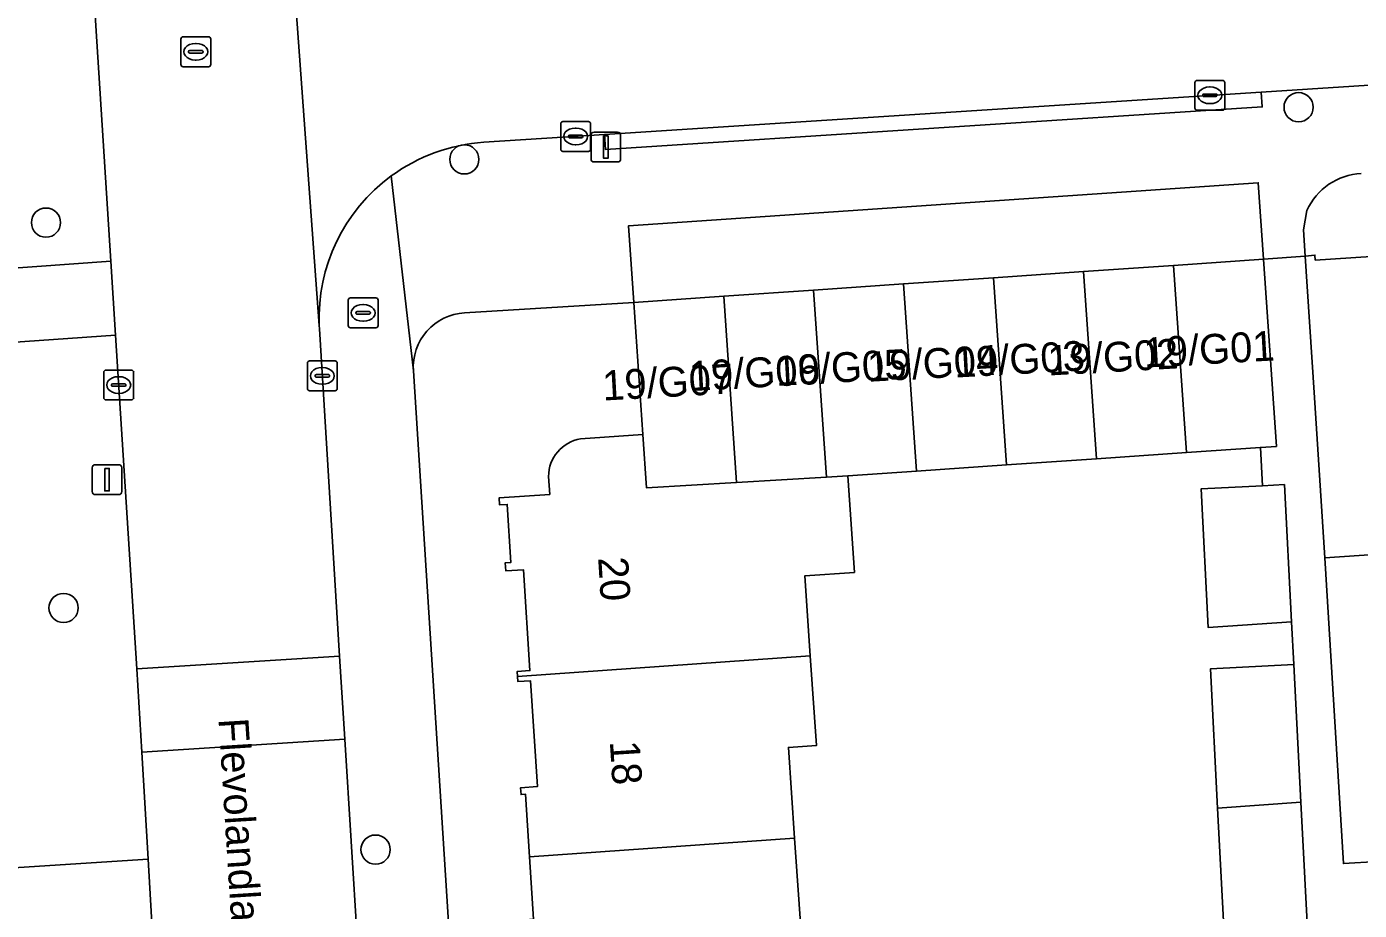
# Model space of a CAD drawing. Extents: x 159680 to 160786, y 387323 to 388340.
# Drawn here: x 160217.9 to 160262.54, y 387920.82 to 387950.42 of the extents above; entities that cross this region are included whole.
import ezdxf

# ---------------------------------------------------------------- set-up
doc = ezdxf.new("R2010")
doc.units = 0
for name, color, linetype in [('IMGEO_Boom', 7, 'Continuous'), ('IMGEO_Brandkraan', 7, 'Continuous'), ('IMGEO_Erf', 7, 'Continuous'), ('IMGEO_Groenvoorziening', 7, 'Continuous'), ('IMGEO_Kolk', 7, 'Continuous'), ('IMGEO_Lichtmast', 7, 'Continuous'), ('IMGEO_Openbare_ruimte_label', 7, 'Continuous'), ('IMGEO_Pand', 7, 'Continuous'), ('IMGEO_Pand_nummerreeks', 7, 'Continuous'), ('IMGEO_Parkeervlak_open', 7, 'Continuous'), ('IMGEO_Rijbaan_lokaal_open', 7, 'Continuous'), ('IMGEO_Rioolput', 7, 'Continuous'), ('IMGEO_Voetpad_open', 7, 'Continuous')]:
    doc.layers.add(name, color=color, linetype=linetype)

msp = doc.modelspace()

# ---------------------------------------------------------------- linework, layer by layer
at = {"layer": 'IMGEO_Boom'}
for centre in [(160260.501, 387947.718), (160232.56, 387945.971), (160218.549, 387943.853), (160219.138, 387930.946), (160229.587, 387922.852)]:
    msp.add_circle(centre, 0.489, dxfattribs=at)
at = {"layer": 'IMGEO_Brandkraan'}
for p, q in [((160228.746, 387941.329), (160229.598, 387941.329)), ((160228.671, 387940.403), (160228.671, 387941.255)), ((160228.973, 387940.872), (160229.371, 387940.872)), ((160229.159, 387941.109), (160229.184, 387941.109)), ((160229.672, 387941.255), (160229.672, 387940.403)), ((160228.93, 387940.823), (160228.93, 387940.835)), ((160229.368, 387940.786), (160228.97, 387940.786)), ((160229.182, 387940.549), (160229.157, 387940.549)), ((160229.414, 387940.835), (160229.414, 387940.823)), ((160229.598, 387940.329), (160228.746, 387940.329))]:
    msp.add_line(p, q, dxfattribs=at)
for points in [[(160228.746, 387941.329), (160229.598, 387941.329)], [(160228.671, 387940.403), (160228.671, 387941.255)], [(160229.672, 387941.255), (160229.672, 387940.403)], [(160229.598, 387940.329), (160228.746, 387940.329)]]:
    msp.add_lwpolyline(points, dxfattribs=at)
for centre, radius, start, end in [((160228.748, 387941.253), 0.0765, 91.552, 178.448), ((160228.748, 387941.253), 0.0765, 91.552, 178.448), ((160229.596, 387941.253), 0.0765, 1.552, 88.448), ((160229.596, 387941.253), 0.0765, 1.552, 88.448), ((160228.97, 387940.832), 0.0403, 85.8775, 175.7526), ((160229.375, 387940.834), 0.0386, 1.7309, 96.639), ((160228.748, 387940.405), 0.0765, 181.552, 268.448), ((160228.748, 387940.405), 0.0765, 181.552, 268.448), ((160228.967, 387940.822), 0.0366, 178.938, 274.7102), ((160229.371, 387940.829), 0.043, 264.8664, 352.4533), ((160229.596, 387940.405), 0.0765, 271.552, 358.448), ((160229.596, 387940.405), 0.0765, 271.552, 358.448)]:
    msp.add_arc(centre, radius, start, end, dxfattribs=at)
for centre, major_axis, ratio, start_param, end_param in [((160229.158, 387940.829), (-0.387, 0.002), 0.722429, 4.712389, 7.853982), ((160229.183, 387940.829), (-0.39, 0.002), 0.717154, 1.570796, 4.712389)]:
    msp.add_ellipse(centre, major_axis=major_axis, ratio=ratio, start_param=start_param, end_param=end_param, dxfattribs=at)
at = {"layer": 'IMGEO_Erf'}
for points in [[(160260.78, 387944.257), (160260.661, 387943.613), (160260.721, 387942.727), (160261.048, 387942.765), (160261.057, 387942.597), (160264.296, 387942.807)], [(160236.455, 387936.612), (160238.536, 387936.754), (160238.232, 387941.178), (160232.568, 387940.832)], [(160230.854, 387938.891), (160233.322, 387900)], [(160258.049, 387919.191), (160257.788, 387924.24), (160257.547, 387928.906), (160260.339, 387929.05), (160260.265, 387930.487), (160257.476, 387930.29), (160257.236, 387934.936), (160259.289, 387935.042), (160259.223, 387936.322), (160256.744, 387936.152), (160253.731, 387935.945), (160250.717, 387935.739), (160247.703, 387935.532), (160245.405, 387935.374), (160245.627, 387932.136), (160243.962, 387932.021), (160244.146, 387929.346), (160244.352, 387926.338), (160243.414, 387926.274), (160243.622, 387923.239), (160243.85, 387919.918)], [(160235.34, 387920.264), (160234.764, 387920.227), (160234.746, 387920.512), (160234.878, 387920.521), (160234.746, 387922.612), (160234.613, 387924.707), (160234.458, 387924.697), (160234.444, 387924.926), (160235.006, 387924.962), (160234.781, 387928.505), (160234.353, 387928.478), (160234.342, 387928.652), (160234.331, 387928.823), (160234.755, 387928.85), (160234.54, 387932.229), (160233.947, 387932.191), (160233.93, 387932.462), (160234.119, 387932.474), (160233.996, 387934.417), (160233.738, 387934.4), (160233.723, 387934.634), (160235.42, 387934.751), (160235.379, 387935.35)], [(160264.17, 387932.811), (160261.374, 387932.63), (160262.004, 387922.386), (160263.152, 387922.452)]]:
    msp.add_lwpolyline(points, dxfattribs=at)
for centre, radius, start, end in [((160262.691, 387943.408), 2.091, 92.5805, 156.0421), ((160232.675, 387939.01), 1.825, 93.3645, 183.7433), ((160236.663, 387935.345), 1.284, 99.3311, 179.7661)]:
    msp.add_arc(centre, radius, start, end, dxfattribs=at)
at = {"layer": 'IMGEO_Groenvoorziening'}
for points in [[(160212.662, 387941.993), (160216.836, 387942.285), (160220.722, 387942.558), (160218.682, 387974.632)], [(160221.302, 387933.442), (160220.879, 387940.086), (160198.981, 387938.557)], [(160221.967, 387922.53), (160198.415, 387921.014), (160192.67, 387937.221), (160171.184, 387928.476)], [(160192.67, 387937.221), (160198.415, 387921.014), (160221.967, 387922.53), (160221.76, 387926.12), (160221.586, 387928.904), (160221.302, 387933.442)], [(160188.928, 387879.923), (160212.441, 387881.446), (160224.487, 387882.226), (160223.514, 387896.832), (160223.178, 387901.569), (160221.967, 387922.53)]]:
    msp.add_lwpolyline(points, dxfattribs=at)
at = {"layer": 'IMGEO_Kolk'}
for p, q in [((160257.029, 387947.691), (160257.029, 387948.543)), ((160257.104, 387948.617), (160257.956, 387948.617)), ((160258.03, 387948.543), (160258.03, 387947.691)), ((160257.288, 387948.111), (160257.288, 387948.123)), ((160257.726, 387948.074), (160257.328, 387948.074)), ((160257.331, 387948.16), (160257.729, 387948.16)), ((160257.517, 387948.397), (160257.542, 387948.397)), ((160257.772, 387948.123), (160257.772, 387948.111)), ((160257.956, 387947.617), (160257.104, 387947.617)), ((160257.54, 387947.837), (160257.515, 387947.837)), ((160235.788, 387946.313), (160235.788, 387947.165)), ((160235.863, 387947.239), (160236.715, 387947.239)), ((160236.789, 387947.165), (160236.789, 387946.313)), ((160236.047, 387946.733), (160236.047, 387946.745)), ((160236.485, 387946.696), (160236.087, 387946.696)), ((160236.09, 387946.782), (160236.488, 387946.782)), ((160236.276, 387947.019), (160236.301, 387947.019)), ((160236.531, 387946.745), (160236.531, 387946.733)), ((160236.715, 387946.239), (160235.863, 387946.239)), ((160236.299, 387946.459), (160236.274, 387946.459)), ((160227.304, 387938.293), (160227.304, 387939.145)), ((160227.379, 387939.219), (160228.231, 387939.219)), ((160228.305, 387939.145), (160228.305, 387938.293)), ((160220.484, 387937.987), (160220.484, 387938.839)), ((160220.559, 387938.913), (160221.411, 387938.913)), ((160220.972, 387938.693), (160220.997, 387938.693)), ((160221.485, 387938.839), (160221.485, 387937.987)), ((160227.563, 387938.713), (160227.563, 387938.725)), ((160228.001, 387938.676), (160227.603, 387938.676)), ((160227.606, 387938.762), (160228.004, 387938.762)), ((160227.792, 387938.999), (160227.817, 387938.999)), ((160228.047, 387938.725), (160228.047, 387938.713)), ((160220.743, 387938.407), (160220.743, 387938.419)), ((160221.181, 387938.37), (160220.783, 387938.37)), ((160220.786, 387938.456), (160221.184, 387938.456)), ((160221.227, 387938.419), (160221.227, 387938.407)), ((160228.231, 387938.219), (160227.379, 387938.219)), ((160227.815, 387938.439), (160227.79, 387938.439)), ((160221.411, 387937.913), (160220.559, 387937.913)), ((160220.995, 387938.133), (160220.97, 387938.133))]:
    msp.add_line(p, q, dxfattribs=at)
for points in [[(160257.029, 387947.691), (160257.029, 387948.543)], [(160257.104, 387948.617), (160257.956, 387948.617)], [(160258.03, 387948.543), (160258.03, 387947.691)], [(160257.956, 387947.617), (160257.104, 387947.617)], [(160235.788, 387946.313), (160235.788, 387947.165)], [(160235.863, 387947.239), (160236.715, 387947.239)], [(160236.789, 387947.165), (160236.789, 387946.313)], [(160236.715, 387946.239), (160235.863, 387946.239)], [(160227.304, 387938.293), (160227.304, 387939.145)], [(160227.379, 387939.219), (160228.231, 387939.219)], [(160228.305, 387939.145), (160228.305, 387938.293)], [(160220.484, 387937.987), (160220.484, 387938.839)], [(160220.559, 387938.913), (160221.411, 387938.913)], [(160221.485, 387938.839), (160221.485, 387937.987)], [(160228.231, 387938.219), (160227.379, 387938.219)], [(160221.411, 387937.913), (160220.559, 387937.913)]]:
    msp.add_lwpolyline(points, dxfattribs=at)
for centre, radius, start, end in [((160257.106, 387948.541), 0.0765, 91.552, 178.448), ((160257.106, 387948.541), 0.0765, 91.552, 178.448), ((160257.954, 387948.541), 0.0765, 1.552, 88.448), ((160257.954, 387948.541), 0.0765, 1.552, 88.448), ((160257.328, 387948.12), 0.0403, 85.8775, 175.7526), ((160257.325, 387948.11), 0.0366, 178.938, 274.7102), ((160257.729, 387948.117), 0.043, 264.8664, 352.4533), ((160257.733, 387948.122), 0.0386, 1.7309, 96.639), ((160257.106, 387947.693), 0.0765, 181.552, 268.448), ((160257.106, 387947.693), 0.0765, 181.552, 268.448), ((160257.954, 387947.693), 0.0765, 271.552, 358.448), ((160257.954, 387947.693), 0.0765, 271.552, 358.448), ((160235.865, 387947.163), 0.0765, 91.552, 178.448), ((160235.865, 387947.163), 0.0765, 91.552, 178.448), ((160236.713, 387947.163), 0.0765, 1.552, 88.448), ((160236.713, 387947.163), 0.0765, 1.552, 88.448), ((160236.087, 387946.742), 0.0403, 85.8775, 175.7526), ((160236.084, 387946.732), 0.0366, 178.938, 274.7102), ((160236.488, 387946.739), 0.043, 264.8664, 352.4533), ((160236.492, 387946.744), 0.0386, 1.7309, 96.639), ((160235.865, 387946.315), 0.0765, 181.552, 268.448), ((160235.865, 387946.315), 0.0765, 181.552, 268.448), ((160236.713, 387946.315), 0.0765, 271.552, 358.448), ((160236.713, 387946.315), 0.0765, 271.552, 358.448), ((160227.381, 387939.143), 0.0765, 91.552, 178.448), ((160227.381, 387939.143), 0.0765, 91.552, 178.448), ((160228.229, 387939.143), 0.0765, 1.552, 88.448), ((160228.229, 387939.143), 0.0765, 1.552, 88.448), ((160220.561, 387938.837), 0.0765, 91.552, 178.448), ((160220.561, 387938.837), 0.0765, 91.552, 178.448), ((160221.409, 387938.837), 0.0765, 1.552, 88.448), ((160221.409, 387938.837), 0.0765, 1.552, 88.448), ((160227.603, 387938.722), 0.0403, 85.8775, 175.7526), ((160227.6, 387938.712), 0.0366, 178.938, 274.7102), ((160228.004, 387938.719), 0.043, 264.8664, 352.4533), ((160228.008, 387938.724), 0.0386, 1.7309, 96.639), ((160220.783, 387938.416), 0.0403, 85.8775, 175.7526), ((160220.78, 387938.406), 0.0366, 178.938, 274.7102), ((160221.184, 387938.413), 0.043, 264.8664, 352.4533), ((160221.188, 387938.418), 0.0386, 1.7309, 96.639), ((160227.381, 387938.295), 0.0765, 181.552, 268.448), ((160227.381, 387938.295), 0.0765, 181.552, 268.448), ((160228.229, 387938.295), 0.0765, 271.552, 358.448), ((160228.229, 387938.295), 0.0765, 271.552, 358.448), ((160220.561, 387937.989), 0.0765, 181.552, 268.448), ((160220.561, 387937.989), 0.0765, 181.552, 268.448), ((160221.409, 387937.989), 0.0765, 271.552, 358.448), ((160221.409, 387937.989), 0.0765, 271.552, 358.448)]:
    msp.add_arc(centre, radius, start, end, dxfattribs=at)
for centre, major_axis, ratio, start_param, end_param in [((160257.516, 387948.117), (-0.387, 0.002), 0.722429, 4.712389, 7.853982), ((160257.541, 387948.117), (-0.39, 0.002), 0.717154, 1.570796, 4.712389), ((160236.275, 387946.739), (-0.387, 0.002), 0.722429, 4.712389, 7.853982), ((160236.3, 387946.739), (-0.39, 0.002), 0.717154, 1.570796, 4.712389), ((160220.971, 387938.413), (-0.387, 0.002), 0.722429, 4.712389, 7.853982), ((160220.996, 387938.413), (-0.39, 0.002), 0.717154, 1.570796, 4.712389), ((160227.791, 387938.719), (-0.387, 0.002), 0.722429, 4.712389, 7.853982), ((160227.816, 387938.719), (-0.39, 0.002), 0.717154, 1.570796, 4.712389)]:
    msp.add_ellipse(centre, major_axis=major_axis, ratio=ratio, start_param=start_param, end_param=end_param, dxfattribs=at)
at = {"layer": 'IMGEO_Lichtmast'}
for p, q in [((160236.803, 387945.984), (160236.803, 387946.784)), ((160236.803, 387946.784), (160236.803, 387945.984)), ((160236.903, 387946.884), (160237.693, 387946.884)), ((160237.693, 387946.884), (160236.903, 387946.884)), ((160237.793, 387946.784), (160237.793, 387945.984)), ((160237.793, 387945.984), (160237.793, 387946.784)), ((160237.693, 387945.884), (160236.903, 387945.884)), ((160236.903, 387945.884), (160237.693, 387945.884)), ((160220.095, 387934.844), (160220.095, 387935.644)), ((160220.095, 387935.644), (160220.095, 387934.844)), ((160220.195, 387935.744), (160220.985, 387935.744)), ((160220.985, 387935.744), (160220.195, 387935.744)), ((160221.085, 387935.644), (160221.085, 387934.844)), ((160221.085, 387934.844), (160221.085, 387935.644)), ((160220.985, 387934.744), (160220.195, 387934.744)), ((160220.195, 387934.744), (160220.985, 387934.744))]:
    msp.add_line(p, q, dxfattribs=at)
for points in [[(160237.223, 387946.759), (160237.373, 387946.759), (160237.373, 387946.009), (160237.223, 387946.009), (160237.223, 387946.759)], [(160220.515, 387935.619), (160220.665, 387935.619), (160220.665, 387934.869), (160220.515, 387934.869), (160220.515, 387935.619)]]:
    msp.add_lwpolyline(points, dxfattribs=at)
for centre, start, end in [((160236.903, 387946.784), 90, 180), ((160236.903, 387946.784), 90, 180), ((160237.693, 387946.784), 0, 90), ((160237.693, 387946.784), 360, 90), ((160236.903, 387945.984), 180, 270), ((160236.903, 387945.984), 180, 270), ((160237.693, 387945.984), 270, 0), ((160237.693, 387945.984), 270, 0), ((160220.195, 387935.644), 90, 180), ((160220.195, 387935.644), 90, 180), ((160220.985, 387935.644), 0, 90), ((160220.985, 387935.644), 360, 90), ((160220.195, 387934.844), 180, 270), ((160220.195, 387934.844), 180, 270), ((160220.985, 387934.844), 270, 0), ((160220.985, 387934.844), 270, 0)]:
    msp.add_arc(centre, 0.1, start, end, dxfattribs=at)
at = {"layer": 'IMGEO_Pand'}
for points in [[(160266.728, 387943.348), (160264.564, 387943.208), (160264.549, 387943.439), (160264.256, 387943.421), (160264.296, 387942.807), (160261.057, 387942.597), (160261.048, 387942.765), (160260.721, 387942.727), (160261.017, 387938.158), (160261.374, 387932.63), (160264.17, 387932.811), (160264.112, 387933.713), (160267.314, 387933.92)], [(160253.731, 387935.945), (160253.301, 387942.212), (160250.287, 387942.005), (160250.717, 387935.739)], [(160256.744, 387936.152), (160256.314, 387942.419), (160253.301, 387942.212), (160253.731, 387935.945)], [(160259.328, 387942.626), (160256.314, 387942.419), (160256.744, 387936.152), (160259.223, 387936.322), (160259.758, 387936.359)], [(160247.703, 387935.532), (160247.273, 387941.799), (160244.259, 387941.592), (160244.689, 387935.331), (160245.405, 387935.374)], [(160250.717, 387935.739), (160250.287, 387942.005), (160247.273, 387941.799), (160247.703, 387935.532)], [(160238.232, 387941.178), (160238.536, 387936.754), (160238.658, 387934.97), (160241.674, 387935.151), (160241.246, 387941.385)], [(160241.246, 387941.385), (160241.674, 387935.151), (160244.689, 387935.331), (160244.259, 387941.592)], [(160260.027, 387935.08), (160259.289, 387935.042), (160257.236, 387934.936), (160257.476, 387930.29), (160260.265, 387930.487)], [(160234.342, 387928.652), (160234.353, 387928.478), (160234.781, 387928.505), (160235.006, 387924.962), (160234.444, 387924.926), (160234.458, 387924.697), (160234.613, 387924.707), (160234.746, 387922.612), (160243.622, 387923.239), (160243.414, 387926.274), (160244.352, 387926.338), (160244.146, 387929.346)], [(160260.339, 387929.05), (160257.547, 387928.906), (160257.788, 387924.24), (160260.577, 387924.437)], [(160258.049, 387919.191), (160260.841, 387919.335), (160260.577, 387924.437), (160257.788, 387924.24)], [(160234.746, 387922.612), (160234.878, 387920.521), (160234.746, 387920.512), (160234.764, 387920.227), (160235.34, 387920.264), (160235.563, 387916.76), (160235.222, 387916.738), (160235.232, 387916.582), (160244.986, 387917.272), (160244.8, 387919.983), (160243.85, 387919.918), (160243.622, 387923.239)]]:
    msp.add_lwpolyline(points, close=True, dxfattribs=at)
msp.add_lwpolyline([(160235.379, 387935.35), (160235.42, 387934.751), (160233.723, 387934.634), (160233.738, 387934.4), (160233.996, 387934.417), (160234.119, 387932.474), (160233.93, 387932.462), (160233.947, 387932.191), (160234.54, 387932.229), (160234.755, 387928.85), (160234.331, 387928.823), (160234.342, 387928.652), (160244.146, 387929.346), (160243.962, 387932.021), (160245.627, 387932.136), (160245.405, 387935.374), (160244.689, 387935.331), (160241.674, 387935.151), (160238.658, 387934.97), (160238.536, 387936.754), (160236.455, 387936.612)], dxfattribs=at)
msp.add_arc((160236.663, 387935.345), 1.284, 99.3311, 179.7661, dxfattribs=at)
at = {"layer": 'IMGEO_Parkeervlak_open'}
msp.add_lwpolyline([(160259.328, 387942.626), (160259.151, 387945.188), (160238.055, 387943.74), (160238.232, 387941.178), (160241.246, 387941.385), (160244.259, 387941.592), (160247.273, 387941.799), (160250.287, 387942.005), (160253.301, 387942.212), (160256.314, 387942.419)], close=True, dxfattribs=at)
at = {"layer": 'IMGEO_Rijbaan_lokaal_open'}
for points in [[(160226.342, 387958.942), (160225.2, 387978.551), (160224.731, 387986.263), (160217.994, 387985.826), (160218.682, 387974.632), (160220.722, 387942.558), (160220.879, 387940.086), (160221.302, 387933.442), (160221.586, 387928.904), (160228.383, 387929.335), (160227.707, 387940.29), (160227.701, 387940.407)], [(160221.586, 387928.904), (160221.76, 387926.12), (160228.555, 387926.551), (160228.383, 387929.335)], [(160230.401, 387898.277), (160228.977, 387919.718), (160228.555, 387926.551), (160221.76, 387926.12), (160221.967, 387922.53), (160223.178, 387901.569), (160223.514, 387896.832), (160224.487, 387882.226), (160224.641, 387879.714), (160225.358, 387868.002), (160232.194, 387868.435), (160231.435, 387880.242)]]:
    msp.add_lwpolyline(points, close=True, dxfattribs=at)
for points in [[(160226.342, 387958.942), (160227.701, 387940.407)], [(160233.212, 387946.542), (160237.251, 387946.803), (160259.251, 387948.226), (160296.673, 387950.647), (160325.784, 387952.464), (160341.227, 387953.428), (160347.614, 387953.827), (160348.253, 387953.833)]]:
    msp.add_lwpolyline(points, dxfattribs=at)
for centre, radius, start, end in [((160233.602, 387940.64), 5.915, 93.7765, 126.1689), ((160233.599, 387940.653), 5.903, 126.2179, 182.3856)]:
    msp.add_arc(centre, radius, start, end, dxfattribs=at)
at = {"layer": 'IMGEO_Rioolput'}
for p, q in [((160223.065, 387949.15), (160223.065, 387950.002)), ((160223.14, 387950.076), (160223.992, 387950.076)), ((160223.553, 387949.856), (160223.578, 387949.856)), ((160224.066, 387950.002), (160224.066, 387949.15)), ((160223.324, 387949.57), (160223.324, 387949.582)), ((160223.762, 387949.533), (160223.364, 387949.533)), ((160223.367, 387949.619), (160223.765, 387949.619)), ((160223.808, 387949.582), (160223.808, 387949.57)), ((160223.992, 387949.076), (160223.14, 387949.076)), ((160223.576, 387949.296), (160223.551, 387949.296))]:
    msp.add_line(p, q, dxfattribs=at)
for points in [[(160223.065, 387949.15), (160223.065, 387950.002)], [(160223.14, 387950.076), (160223.992, 387950.076)], [(160224.066, 387950.002), (160224.066, 387949.15)], [(160223.992, 387949.076), (160223.14, 387949.076)]]:
    msp.add_lwpolyline(points, dxfattribs=at)
for centre, radius, start, end in [((160223.142, 387950), 0.0765, 91.552, 178.448), ((160223.142, 387950), 0.0765, 91.552, 178.448), ((160223.99, 387950), 0.0765, 1.552, 88.448), ((160223.99, 387950), 0.0765, 1.552, 88.448), ((160223.364, 387949.579), 0.0403, 85.8775, 175.7526), ((160223.361, 387949.569), 0.0366, 178.938, 274.7102), ((160223.765, 387949.576), 0.043, 264.8664, 352.4533), ((160223.769, 387949.581), 0.0386, 1.7309, 96.639), ((160223.142, 387949.152), 0.0765, 181.552, 268.448), ((160223.142, 387949.152), 0.0765, 181.552, 268.448), ((160223.99, 387949.152), 0.0765, 271.552, 358.448), ((160223.99, 387949.152), 0.0765, 271.552, 358.448)]:
    msp.add_arc(centre, radius, start, end, dxfattribs=at)
for centre, major_axis, ratio, start_param, end_param in [((160223.552, 387949.576), (-0.387, 0.002), 0.722429, 4.712389, 7.853982), ((160223.577, 387949.576), (-0.39, 0.002), 0.717154, 1.570796, 4.712389)]:
    msp.add_ellipse(centre, major_axis=major_axis, ratio=ratio, start_param=start_param, end_param=end_param, dxfattribs=at)
at = {"layer": 'IMGEO_Voetpad_open'}
for points in [[(160348.253, 387953.833), (160347.614, 387953.827), (160341.227, 387953.428), (160341.259, 387952.93), (160325.816, 387951.966), (160325.784, 387952.464), (160296.673, 387950.647), (160259.251, 387948.226), (160259.284, 387947.728), (160237.284, 387946.305), (160237.251, 387946.803), (160233.212, 387946.542)], [(160230.111, 387945.415), (160230.854, 387938.891)], [(160230.854, 387938.891), (160230.111, 387945.415)], [(160232.568, 387940.832), (160238.232, 387941.178), (160238.055, 387943.74), (160259.151, 387945.188)], [(160259.151, 387945.188), (160259.328, 387942.626), (160260.721, 387942.727), (160260.661, 387943.613), (160260.78, 387944.257)], [(160263.152, 387922.452), (160262.004, 387922.386), (160261.374, 387932.63), (160261.017, 387938.158), (160260.721, 387942.727), (160259.328, 387942.626), (160259.758, 387936.359), (160259.223, 387936.322), (160259.289, 387935.042), (160260.027, 387935.08), (160260.265, 387930.487), (160260.339, 387929.05), (160260.577, 387924.437), (160260.841, 387919.335), (160261.6, 387906.021), (160262.025, 387899.817), (160263.462, 387899.984)], [(160198.981, 387938.557), (160220.879, 387940.086), (160220.722, 387942.558)], [(160220.722, 387942.558), (160216.836, 387942.285), (160212.662, 387941.993)], [(160227.701, 387940.407), (160227.707, 387940.29), (160228.383, 387929.335), (160228.555, 387926.551), (160228.977, 387919.718), (160230.401, 387898.277)], [(160233.237, 387893.643), (160233.322, 387900), (160230.854, 387938.891)]]:
    msp.add_lwpolyline(points, dxfattribs=at)
msp.add_lwpolyline([(160259.251, 387948.226), (160237.251, 387946.803), (160237.284, 387946.305), (160259.284, 387947.728)], close=True, dxfattribs=at)
for centre, radius, start, end in [((160233.602, 387940.64), 5.915, 93.7765, 126.1689), ((160233.599, 387940.653), 5.903, 126.2179, 182.3856), ((160262.691, 387943.408), 2.091, 92.5805, 156.0421), ((160232.675, 387939.01), 1.825, 93.3645, 183.7433)]:
    msp.add_arc(centre, radius, start, end, dxfattribs=at)

# ---------------------------------------------------------------- texts
at = {"layer": 'IMGEO_Openbare_ruimte_label'}
msp.add_text('Flevolandlaan', height=1, rotation=273.6121, dxfattribs=at).set_placement((160224.325, 387927.231))
at = {"layer": 'IMGEO_Pand_nummerreeks'}
for s, rotation, p in [('19/G02', 3.1681, (160252.121, 387938.731)), ('19/G01', 3.1685, (160255.338, 387938.995)), ('19/G05', 3.1681, (160243.008, 387938.382)), ('19/G04', 3.1681, (160246.083, 387938.521)), ('19/G03', 3.1681, (160248.983, 387938.661)), ('19/G07', 3.1681, (160237.208, 387937.892)), ('19/G06', 3.1681, (160240.108, 387938.207)), ('20', 273.6407, (160237.039, 387932.63)), ('18', 273.6407, (160237.431, 387926.475))]:
    msp.add_text(s, height=1, rotation=rotation, dxfattribs=at).set_placement(p)

doc.saveas('drawing.dxf')
